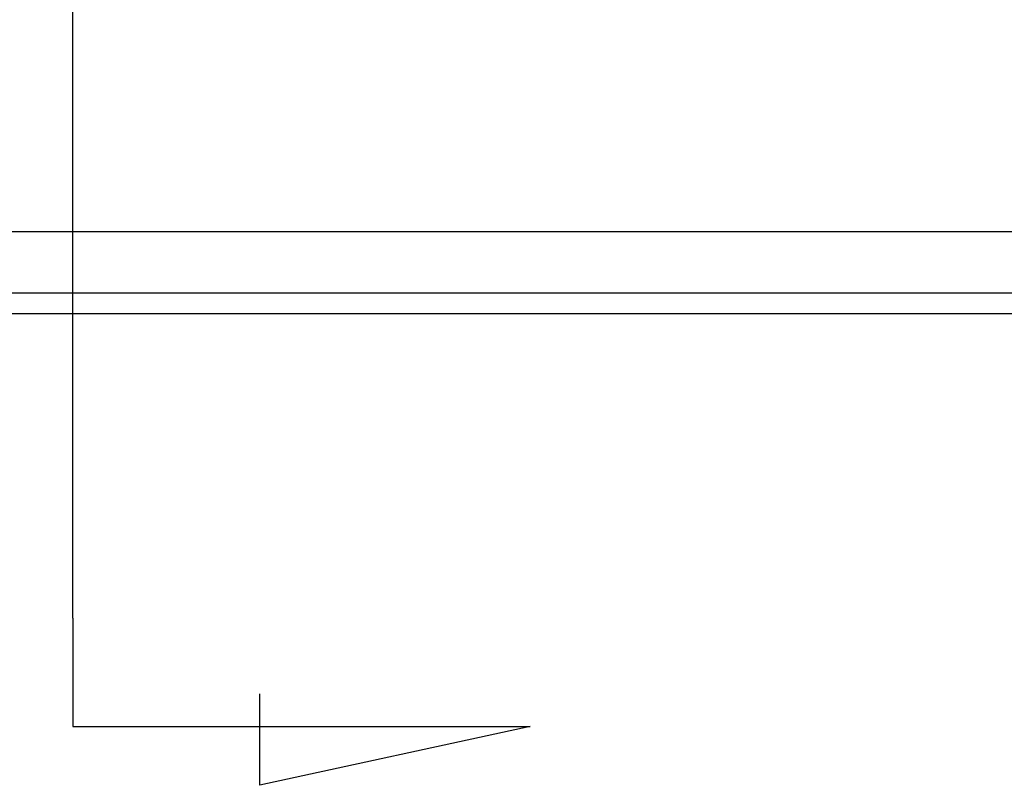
# Model space of a CAD drawing. Header units: millimetres. Extents: x -1108 to 3135, y -1596 to 860.
# Tile 376 of 649: x 1012 to 1036, y -1595 to -1576. Entities that reach past the tile are written whole.
import ezdxf
from ezdxf.lldxf.tags import DXFTag

# ---------------------------------------------------------------- set-up
doc = ezdxf.new("R2010")
doc.units = ezdxf.units.MM
doc.layers.get('0').update_dxf_attribs({"linetype": 'CONTINUOUS'})
tags = doc.linetypes.add('DASHED', pattern=[25.72, 12.86, -12.86]).pattern_tags.tags
tags[6:7] = [DXFTag(74, 4), DXFTag(75, 0), DXFTag(340, '0'), DXFTag(46, 0.0), DXFTag(50, 0.0), DXFTag(44, 0.0), DXFTag(45, 0.0)]
tags[4:5] = [DXFTag(74, 4), DXFTag(75, 0), DXFTag(340, '0'), DXFTag(46, 0.0), DXFTag(50, 0.0), DXFTag(44, 0.0), DXFTag(45, 0.0)]

msp = doc.modelspace()

# ---------------------------------------------------------------- linework, layer by layer
for p, q in [((1013.003, -1590.768), (1013.003, -1524.293)), ((1013.003, -1590.768), (1013.003, -1593.404)), ((1017.564, -1594.838), (1017.564, -1592.608)), ((1013.003, -1593.404), (1024.151, -1593.404)), ((1024.151, -1593.404), (1017.564, -1594.838))]:
    msp.add_line(p, q)
at = {"linetype": 'Continuous'}
for p, q in [((1133.644, -1581.349), (877.939, -1581.349)), ((1133.163, -1583.349), (877.939, -1583.349))]:
    msp.add_line(p, q, dxfattribs=at)
at = {"linetype": 'DASHED'}
msp.add_line((1133.283, -1582.849), (877.939, -1582.849), dxfattribs=at)

doc.saveas('drawing.dxf')
